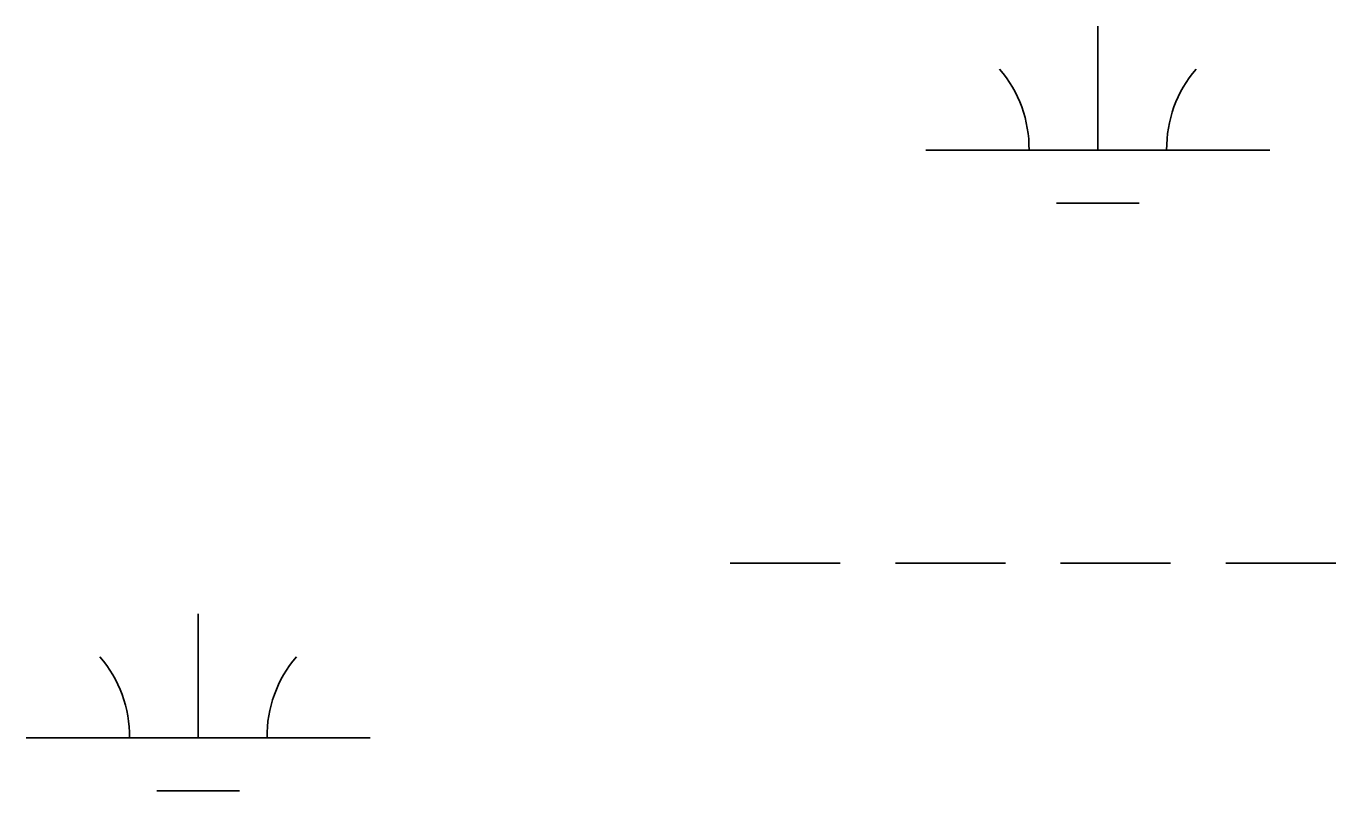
# Model space of a CAD drawing. Extents: x 3177185 to 3215018, y 812988 to 838321.
# Drawn here: x 3188402.3 to 3188782.9, y 834453.4 to 834675.6 of the extents above; entities that cross this region are included whole.
import ezdxf

# ---------------------------------------------------------------- set-up
doc = ezdxf.new("R2010")
doc.units = 0
doc.layers.add('V-WETL-SWMP', color=7, linetype='Continuous')

msp = doc.modelspace()

# ---------------------------------------------------------------- linework, layer by layer
at = {"layer": 'V-WETL-SWMP'}
for p, q in [((3188713.7, 834639.62), (3188713.7, 834675.62)), ((3188663.7, 834639.62), (3188763.7, 834639.62)), ((3188701.7, 834624.19), (3188725.7, 834624.19)), ((3188606.86, 834519.55), (3188638.86, 834519.55)), ((3188654.86, 834519.55), (3188686.86, 834519.55)), ((3188702.86, 834519.55), (3188734.86, 834519.55)), ((3188750.86, 834519.55), (3188782.86, 834519.55)), ((3188452.27, 834468.81), (3188452.27, 834504.81)), ((3188402.27, 834468.81), (3188502.27, 834468.81)), ((3188440.27, 834453.38), (3188464.27, 834453.38))]:
    msp.add_line(p, q, dxfattribs=at)
for centre, start, end in [((3188658.46, 834640.1), 359.2282, 40.7718), ((3188768.95, 834640.1), 139.2282, 180.7718), ((3188397.02, 834469.28), 359.2282, 40.7718), ((3188507.51, 834469.28), 139.2282, 180.7718)]:
    msp.add_arc(centre, 35.25, start, end, dxfattribs=at)

doc.saveas('drawing.dxf')
